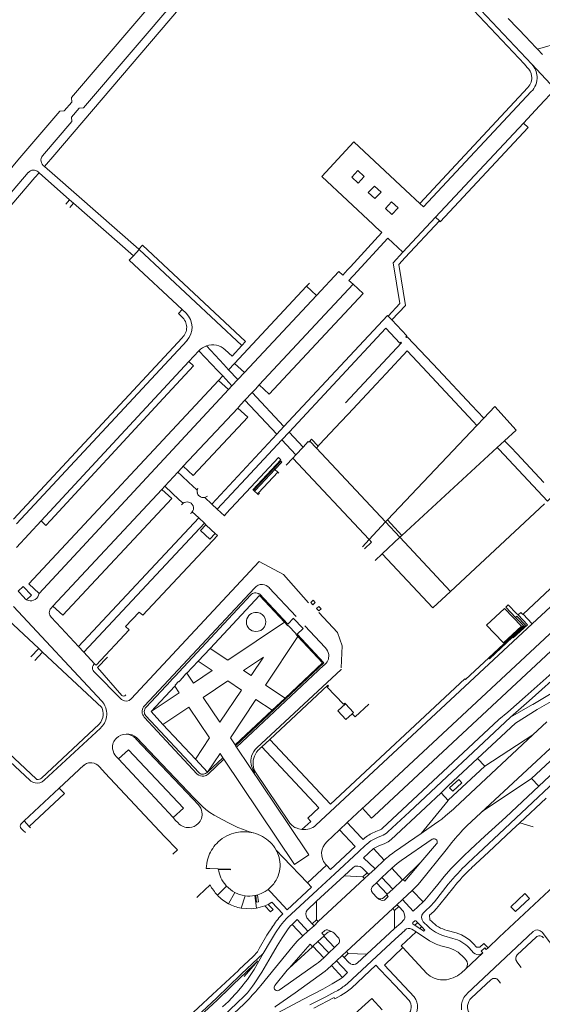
# Model space of a CAD drawing. Extents: x 145000 to 155000, y 457500 to 470000.
# Tile 306 of 548: x 148525 to 148689, y 465311 to 465621. Entities that reach past the tile are written whole.
import ezdxf

# ---------------------------------------------------------------- set-up
doc = ezdxf.new("R2010")
doc.units = 0
doc.header["$LTSCALE"] = 0.2
doc.header["$MEASUREMENT"] = 0
doc.layers.add('kant verharding', color=252, linetype='Continuous', lineweight=0)

msp = doc.modelspace()

# ---------------------------------------------------------------- linework, layer by layer
at = {"layer": 'kant verharding', "lineweight": 0}
for p, q in [((148593.94, 465646.44), (148535.71, 465578.16)), ((148648.94, 465643.11), (148683.37, 465606.51)), ((148650.18, 465644.25), (148685.73, 465606.5)), ((148684.11, 465614.82), (148678.31, 465620.92)), ((148684.92, 465613.96), (148684.11, 465614.82)), ((148687.45, 465611.3), (148684.92, 465613.96)), ((148689.05, 465609.61), (148687.45, 465611.3)), ((148683.37, 465606.51), (148684.29, 465605.52)), ((148685.73, 465606.5), (148693.07, 465598.68)), ((148684.49, 465599.22), (148650.46, 465562.75)), ((148693.07, 465598.68), (148688.16, 465593.44)), ((148688.16, 465593.44), (148683.09, 465588.01)), ((148683.09, 465588.01), (148655.43, 465558.4)), ((148535.71, 465578.16), (148532.48, 465574.37)), ((148532.48, 465574.37), (148535.78, 465571.51)), ((148529.51, 465570.89), (148530.78, 465572.37)), ((148530.52, 465572.63), (148530.78, 465572.37)), ((148530.78, 465572.37), (148540.36, 465563.86)), ((148535.78, 465571.51), (148562.13, 465548.36)), ((148645.98, 465566.94), (148650.46, 465562.75)), ((148539.25, 465562.55), (148540.36, 465563.86)), ((148540.36, 465563.86), (148541.59, 465562.77)), ((148540.47, 465561.44), (148541.59, 465562.77)), ((148541.59, 465562.77), (148560.44, 465546.25)), ((148655.43, 465558.4), (148645.18, 465547.39)), ((148656.67, 465557.23), (148655.43, 465558.4)), ((148636.59, 465555.41), (148635.82, 465556.13)), ((148638.54, 465553.58), (148636.59, 465555.41)), ((148656.67, 465557.23), (148645.9, 465545.73)), ((148628.68, 465542.84), (148638.54, 465553.58)), ((148629.67, 465540.08), (148640.41, 465551.83)), ((148640.41, 465551.83), (148645.18, 465547.39)), ((148562.13, 465548.36), (148563.27, 465549.56)), ((148563.27, 465549.56), (148595.72, 465519.27)), ((148560.44, 465546.25), (148559.32, 465545.05)), ((148560.44, 465546.25), (148562.27, 465548.2)), ((148562.27, 465548.2), (148562.13, 465548.36)), ((148594.56, 465518.05), (148562.27, 465548.2)), ((148559.32, 465545.05), (148559.12, 465544.84)), ((148575.77, 465529.35), (148559.12, 465544.84)), ((148627.76, 465541.83), (148628.68, 465542.84)), ((148627.76, 465541.83), (148626.3, 465540.22)), ((148629.42, 465539.81), (148628.22, 465538.48)), ((148629.67, 465540.08), (148629.42, 465539.81)), ((148614.85, 465536.68), (148592.23, 465512.43)), ((148629.53, 465537.3), (148600, 465505.64)), ((148615.69, 465537.58), (148614.85, 465536.68)), ((148614.85, 465536.68), (148617.97, 465533.82)), ((148615.81, 465537.71), (148615.69, 465537.58)), ((148632.64, 465534.41), (148629.53, 465537.3)), ((148595.35, 465509.57), (148617.97, 465533.82)), ((148603.11, 465502.78), (148632.64, 465534.41)), ((148576.99, 465528.18), (148575.77, 465529.35)), ((148641.69, 465526.1), (148640.56, 465527.29)), ((148641.69, 465526.1), (148646.42, 465521.11)), ((148646.56, 465520.82), (148654.55, 465512.3)), ((148522.72, 465463.38), (148575.74, 465520.43)), ((148523.74, 465462.01), (148577.3, 465519.62)), ((148575.74, 465520.43), (148575.79, 465520.49)), ((148583.4, 465517.9), (148588.88, 465512.04)), ((148591.45, 465514.73), (148594.56, 465518.05)), ((148595.72, 465519.27), (148594.56, 465518.05)), ((148577.9, 465513), (148581.07, 465516.41)), ((148581.07, 465516.41), (148586.98, 465510.12)), ((148589.33, 465516.7), (148591.45, 465514.73)), ((148588.88, 465512.04), (148590.37, 465510.44)), ((148592.23, 465512.43), (148590.37, 465510.44)), ((148595.35, 465509.57), (148592.23, 465512.43)), ((148654.55, 465512.3), (148656.29, 465510.46)), ((148586.98, 465510.12), (148588.53, 465508.47)), ((148588.53, 465508.47), (148587.21, 465507.05)), ((148588.53, 465508.47), (148591.44, 465505.38)), ((148590.37, 465510.44), (148593.27, 465507.33)), ((148593.27, 465507.33), (148595.35, 465509.57)), ((148639.88, 465509.25), (148636.74, 465505.89)), ((148667.28, 465494.11), (148651.3, 465511.23)), ((148656.29, 465510.46), (148666.87, 465499.17)), ((148587.21, 465507.05), (148590.34, 465504.2)), ((148591.44, 465505.38), (148590.34, 465504.2)), ((148591.44, 465505.38), (148593.27, 465507.33)), ((148598.8, 465504.35), (148600, 465505.64)), ((148600, 465505.64), (148603.11, 465502.78)), ((148636.74, 465505.89), (148627.96, 465496.49)), ((148530.78, 465440.1), (148590.34, 465504.2)), ((148595.52, 465500.83), (148597.77, 465503.25)), ((148597.77, 465503.25), (148598.8, 465504.35)), ((148607.79, 465492.54), (148597.77, 465503.25)), ((148593.64, 465498.8), (148594.27, 465499.47)), ((148594.27, 465499.47), (148595.52, 465500.83)), ((148605.54, 465490.12), (148595.52, 465500.83)), ((148666.87, 465499.17), (148668.63, 465497.3)), ((148593.24, 465498.37), (148576.12, 465480.06)), ((148593.24, 465498.37), (148593.64, 465498.8)), ((148627.96, 465496.49), (148625.7, 465494.07)), ((148668.63, 465497.3), (148670.58, 465495.22)), ((148670.58, 465495.22), (148674.06, 465498.89)), ((148674.06, 465498.89), (148680.8, 465491.47)), ((148625.7, 465494.07), (148618.99, 465486.87)), ((148640.29, 465463.21), (148668.4, 465492.91)), ((148668.4, 465492.91), (148667.28, 465494.11)), ((148668.4, 465492.91), (148670.58, 465495.22)), ((148585.11, 465468.18), (148605.54, 465490.12)), ((148605.54, 465490.12), (148607.79, 465492.54)), ((148607.16, 465488.36), (148609.44, 465490.8)), ((148609.44, 465490.8), (148613.78, 465486.12)), ((148680.8, 465491.47), (148677.17, 465488.12)), ((148607.16, 465488.36), (148595.84, 465476.22)), ((148607.16, 465488.36), (148611.51, 465483.7)), ((148613.78, 465486.12), (148615.43, 465487.88)), ((148615.9, 465487.95), (148616.45, 465488.54)), ((148615.9, 465487.95), (148617.99, 465485.81)), ((148616.45, 465488.54), (148618.54, 465486.4)), ((148618.99, 465486.87), (148618.54, 465486.4)), ((148677.17, 465488.12), (148674.85, 465485.99)), ((148677.17, 465488.12), (148679.21, 465485.93)), ((148611.51, 465483.7), (148610.55, 465482.66)), ((148611.51, 465483.7), (148613.78, 465486.12)), ((148617.99, 465485.81), (148618.54, 465486.4)), ((148617.99, 465485.81), (148639.75, 465462.62)), ((148674.85, 465485.99), (148644.85, 465458.3)), ((148675.48, 465485.31), (148674.85, 465485.99)), ((148679.21, 465485.93), (148680.95, 465484.06)), ((148680.95, 465484.06), (148689.44, 465474.95)), ((148604.91, 465479.06), (148607.12, 465481.41)), ((148610.55, 465482.66), (148608.45, 465480.39)), ((148610.55, 465482.66), (148634.54, 465457)), ((148574.41, 465478.22), (148570.28, 465473.78)), ((148575.68, 465479.58), (148574.41, 465478.22)), ((148574.41, 465478.22), (148575.57, 465477.13)), ((148576.12, 465480.06), (148575.68, 465479.58)), ((148604.61, 465479.34), (148598.5, 465472.84)), ((148598.8, 465472.56), (148604.91, 465479.06)), ((148599.77, 465471.68), (148605.86, 465478.21)), ((148604.61, 465479.34), (148604.91, 465479.06)), ((148604.91, 465479.06), (148605.86, 465478.21)), ((148605.86, 465478.21), (148606.16, 465477.93)), ((148575.57, 465477.13), (148577.97, 465474.87)), ((148577.97, 465474.87), (148578.94, 465473.97)), ((148595.84, 465476.22), (148586.83, 465466.55)), ((148569.36, 465472.8), (148535.12, 465436.08)), ((148570.28, 465473.78), (148569.36, 465472.8)), ((148570.28, 465473.78), (148574.86, 465469.54)), ((148597.36, 465473.47), (148589.65, 465465.18)), ((148598.5, 465472.84), (148598.22, 465472.55)), ((148598.22, 465472.55), (148598.53, 465472.27)), ((148598.5, 465472.84), (148598.8, 465472.56)), ((148598.53, 465472.27), (148598.8, 465472.56)), ((148598.53, 465472.27), (148599.5, 465471.39)), ((148599.5, 465471.39), (148599.77, 465471.68)), ((148599.5, 465471.39), (148599.8, 465471.11)), ((148599.77, 465471.68), (148600.08, 465471.41)), ((148582.93, 465470.22), (148583.74, 465470.62)), ((148582.93, 465470.22), (148585.11, 465468.18)), ((148585.11, 465468.18), (148586.83, 465466.55)), ((148589.04, 465464.53), (148586.83, 465466.55)), ((148589.65, 465465.18), (148589.04, 465464.53)), ((148531.4, 465462.86), (148523.71, 465454.5)), ((148543.23, 465423.37), (148580.97, 465463.81)), ((148544.88, 465421.6), (148582.76, 465462.14)), ((148582.76, 465462.14), (148580.97, 465463.81)), ((148583.26, 465461.67), (148582.76, 465462.14)), ((148634.54, 465457), (148639.75, 465462.62)), ((148639.75, 465462.62), (148640.29, 465463.21)), ((148639.75, 465462.62), (148644.26, 465457.76)), ((148640.29, 465463.21), (148644.85, 465458.3)), ((148584.93, 465460.12), (148583.26, 465461.67)), ((148586.2, 465458.93), (148584.93, 465460.12)), ((148634.54, 465457), (148632.44, 465454.74)), ((148644.26, 465457.76), (148638.68, 465452.57)), ((148644.85, 465458.3), (148644.26, 465457.76)), ((148644.26, 465457.76), (148660.18, 465440.73)), ((148638.68, 465452.57), (148636.43, 465450.47)), ((148638.68, 465452.57), (148654.61, 465435.54)), ((148706.24, 465449.58), (148685.82, 465430.49)), ((148633.19, 465373.19), (148710.4, 465445.13)), ((148524.23, 465440.78), (148525.95, 465438.94)), ((148563.96, 465404.73), (148598.5, 465441.77)), ((148603.18, 465441.87), (148611.62, 465432.82)), ((148654.61, 465435.54), (148660.18, 465440.73)), ((148514.33, 465438.05), (148530.69, 465422.72)), ((148530.64, 465439.52), (148530.78, 465440.1)), ((148597.4, 465439.61), (148576.18, 465416.86)), ((148550.48, 465406.22), (148522.8, 465436.01)), ((148534.56, 465435.48), (148535.12, 465436.08)), ((148677.14, 465435.36), (148671.49, 465430.1)), ((148677.53, 465435.73), (148678.32, 465436.46)), ((148680.57, 465432.55), (148677.53, 465435.73)), ((148678.32, 465436.46), (148680.87, 465433.81)), ((148537.7, 465429.3), (148534.61, 465432.62)), ((148613.62, 465429.24), (148610.94, 465432.07)), ((148680.87, 465433.81), (148681.38, 465433.29)), ((148685.82, 465430.49), (148682.94, 465433.55)), ((148543.23, 465423.37), (148537.7, 465429.3)), ((148609.07, 465429.99), (148611.58, 465427.32)), ((148620.74, 465423.03), (148614.34, 465429.88)), ((148617.82, 465367.14), (148685.82, 465430.49)), ((148671.49, 465430.1), (148676.59, 465424.73)), ((148528.21, 465420.09), (148530.69, 465422.72)), ((148530.69, 465422.72), (148531.88, 465421.61)), ((148543.23, 465423.37), (148544.88, 465421.6)), ((148580.79, 465418.75), (148584.54, 465422.78)), ((148676.59, 465424.73), (148676.81, 465424.5)), ((148529.42, 465418.95), (148531.88, 465421.61)), ((148531.88, 465421.61), (148550.48, 465404.17)), ((148544.88, 465421.6), (148548.25, 465417.97)), ((148577.27, 465414.98), (148580.79, 465418.75)), ((148696.26, 465418.81), (148683.64, 465407.54)), ((148574.95, 465415.54), (148574.74, 465415.31)), ((148575.97, 465416.63), (148574.95, 465415.54)), ((148576.18, 465416.86), (148575.97, 465416.63)), ((148592.91, 465391.7), (148620.37, 465417.5)), ((148697.57, 465417.67), (148684.84, 465406.34)), ((148548.25, 465415.26), (148556.55, 465406.86)), ((148564.42, 465404.25), (148572.24, 465412.63)), ((148572.24, 465412.63), (148572.45, 465412.85)), ((148572.45, 465412.85), (148573.49, 465413.98)), ((148573.49, 465413.98), (148573.7, 465414.2)), ((148574.74, 465415.31), (148573.7, 465414.2)), ((148577.1, 465414.97), (148576.09, 465413.88)), ((148573.45, 465410.89), (148565.99, 465402.91)), ((148574.64, 465412.35), (148573.58, 465411.21)), ((148626.46, 465405.2), (148621.4, 465410.62)), ((148604.04, 465403.31), (148608.13, 465407.15)), ((148669.67, 465371.11), (148707.46, 465406.25)), ((148684.84, 465406.34), (148679.04, 465401.18)), ((148592.43, 465392.41), (148604.04, 465403.31)), ((148580.53, 465383.24), (148563.85, 465401.2)), ((148580.99, 465383.72), (148564.39, 465401.57)), ((148565.99, 465402.91), (148569.74, 465398.87)), ((148629.25, 465402.24), (148627.26, 465400.39)), ((148529.88, 465381.79), (148511.12, 465399.3)), ((148549.72, 465398.97), (148531.58, 465382.02)), ((148532.43, 465381.29), (148550.07, 465397.71)), ((148569.74, 465398.87), (148579.92, 465387.91)), ((148690.4, 465399.66), (148686.06, 465395.6)), ((148579.2, 465375.36), (148561.26, 465394.32)), ((148603.34, 465394.17), (148600.84, 465391.86)), ((148661.49, 465372.65), (148686.06, 465395.6)), ((148686.06, 465395.6), (148670.94, 465385.75)), ((148592.6, 465392.16), (148592.43, 465392.41)), ((148592.91, 465391.7), (148592.6, 465392.16)), ((148609.21, 465367.4), (148592.91, 465391.7)), ((148600.84, 465391.86), (148600.19, 465391.25)), ((148685.62, 465381.85), (148697.25, 465392.7)), ((148518.47, 465390.08), (148527.88, 465381.3)), ((148555.1, 465388.71), (148555.75, 465388.05)), ((148572.96, 465369.59), (148555.75, 465388.05)), ((148579.92, 465387.91), (148583.73, 465383.81)), ((148583.73, 465383.81), (148588.61, 465388.38)), ((148588.9, 465387.94), (148583.93, 465383.25)), ((148588.61, 465388.38), (148588.9, 465387.94)), ((148659.46, 465379.53), (148668.67, 465388.17)), ((148668.67, 465388.17), (148670.94, 465385.75)), ((148537.13, 465378.83), (148544.82, 465386.01)), ((148551.62, 465383.58), (148549.79, 465385.54)), ((148670.94, 465385.75), (148659.45, 465375.01)), ((148530.08, 465381.56), (148529.88, 465381.79)), ((148598.8, 465383.88), (148609.4, 465368.12)), ((148685.62, 465381.85), (148677.94, 465376.73)), ((148685.62, 465381.85), (148687.91, 465379.41)), ((148537.13, 465378.83), (148526.09, 465368.53)), ((148659.46, 465379.53), (148657.17, 465377.37)), ((148580.82, 465373.64), (148579.2, 465375.36)), ((148657.17, 465377.37), (148659.4, 465374.93)), ((148681.97, 465367.97), (148690.19, 465375.63)), ((148627.7, 465368.05), (148632.34, 465372.4)), ((148632.34, 465372.4), (148632.44, 465372.49)), ((148632.44, 465372.49), (148633.19, 465373.19)), ((148650.97, 465364.61), (148659.4, 465374.93)), ((148661.08, 465372.26), (148658.6, 465370.11)), ((148659.45, 465375.01), (148659.4, 465374.93)), ((148661.08, 465372.26), (148661.49, 465372.65)), ((148665.23, 465366.95), (148669.67, 465371.11)), ((148527.67, 465366.75), (148526.09, 465368.53)), ((148528.07, 465366.3), (148527.67, 465366.75)), ((148625.26, 465365.77), (148627.7, 465368.05)), ((148632.09, 465363.32), (148627.7, 465368.05)), ((148675.42, 465331.93), (148711.85, 465365.98)), ((148679.43, 465365.61), (148681.97, 465367.97)), ((148681.97, 465367.97), (148686.11, 465366.69)), ((148525.81, 465365.53), (148526.51, 465364.84)), ((148598.24, 465364.74), (148598.08, 465364.78)), ((148625.26, 465365.77), (148621.29, 465361.99)), ((148632.64, 465362.72), (148632.09, 465363.32)), ((148633.21, 465363.23), (148632.64, 465362.72)), ((148637.76, 465365.62), (148636.67, 465365.19)), ((148637.2, 465363.31), (148638.4, 465363.83)), ((148652.69, 465365.79), (148650.97, 465364.61)), ((148631.18, 465358.81), (148633.46, 465360.92)), ((148635.93, 465359.82), (148632.79, 465356.91)), ((148635.93, 465359.82), (148639.27, 465356.15)), ((148655.79, 465361.28), (148650.85, 465355.57)), ((148655.7, 465362.61), (148655.83, 465362.45)), ((148658.73, 465359.46), (148660.54, 465361.71)), ((148583.84, 465356.61), (148584.14, 465357.51)), ((148607.54, 465357.06), (148605.36, 465359.35)), ((148606.29, 465356.99), (148606.51, 465355.7)), ((148615.18, 465349.03), (148607.54, 465357.06)), ((148632.79, 465356.91), (148636.44, 465353.5)), ((148584.48, 465353.53), (148583.34, 465353.56)), ((148587.12, 465353.47), (148584.48, 465353.53)), ((148615.18, 465349.03), (148621.14, 465354.57)), ((148620.87, 465354.87), (148621.14, 465354.57)), ((148626.73, 465351.3), (148629.51, 465353.92)), ((148632.41, 465353.8), (148633.92, 465352.24)), ((148636.44, 465353.5), (148639.27, 465356.15)), ((148638.59, 465350.7), (148641.67, 465353.62)), ((148639.73, 465356.58), (148639.27, 465356.15)), ((148645.08, 465349.99), (148641.67, 465353.62)), ((148650.85, 465355.57), (148645.28, 465350.13)), ((148587.12, 465353.47), (148591.02, 465353.38)), ((148587.12, 465353.47), (148587.15, 465353.27)), ((148587.15, 465353.27), (148587.97, 465353.25)), ((148587.97, 465353.25), (148591.01, 465353.18)), ((148591.02, 465353.38), (148591.01, 465353.18)), ((148626.73, 465351.3), (148618.05, 465343.23)), ((148632.6, 465350.95), (148626.73, 465351.3)), ((148632.6, 465350.95), (148633.92, 465352.24)), ((148633.15, 465350.37), (148632.6, 465350.95)), ((148633.15, 465350.37), (148634.45, 465351.64)), ((148634.45, 465351.64), (148633.92, 465352.24)), ((148634.45, 465351.64), (148636.44, 465353.5)), ((148636.86, 465349.06), (148638.59, 465350.7)), ((148638.59, 465350.7), (148642.04, 465347.07)), ((148584.56, 465348.38), (148581.03, 465345.08)), ((148586.85, 465345.2), (148589.74, 465348.01)), ((148589.51, 465348.26), (148589.74, 465348.01)), ((148618.59, 465336.86), (148633.15, 465350.37)), ((148635.74, 465348.02), (148636.86, 465349.06)), ((148636.86, 465349.06), (148640.26, 465345.45)), ((148645.08, 465349.99), (148642.04, 465347.07)), ((148645.28, 465350.13), (148645.08, 465349.99)), ((148581.03, 465345.08), (148580.39, 465344.48)), ((148590.35, 465342.46), (148592.33, 465346.02)), ((148594.33, 465341.07), (148595.58, 465344.96)), ((148599.11, 465341.09), (148598.59, 465345.06)), ((148603, 465347.15), (148602.77, 465346.99)), ((148602.77, 465346.99), (148603.62, 465346.08)), ((148637.06, 465344.35), (148635.65, 465345.89)), ((148637.35, 465344.18), (148637.06, 465344.35)), ((148640.08, 465345.26), (148639.14, 465344.39)), ((148640.26, 465345.45), (148640.08, 465345.26)), ((148642.04, 465347.07), (148640.26, 465345.45)), ((148645.03, 465343.76), (148648.13, 465346.66)), ((148648.13, 465346.66), (148651.52, 465343.04)), ((148599.58, 465341.2), (148599.16, 465341.1)), ((148602.77, 465342.28), (148601.82, 465341.86)), ((148615.13, 465340.43), (148618.05, 465343.23)), ((148618.05, 465343.23), (148618.05, 465337.45)), ((148641.99, 465340.96), (148643.29, 465342.17)), ((148642.52, 465340.36), (148643.85, 465341.58)), ((148645.03, 465343.76), (148643.29, 465342.17)), ((148643.29, 465342.17), (148643.85, 465341.58)), ((148648.45, 465340.1), (148645.03, 465343.76)), ((148651.52, 465343.04), (148648.45, 465340.1)), ((148594.33, 465341.07), (148597.45, 465340.84)), ((148597.45, 465340.84), (148599.11, 465341.09)), ((148599.11, 465341.09), (148599.16, 465341.1)), ((148616.67, 465336.17), (148614.99, 465338.05)), ((148627.46, 465327.4), (148641.99, 465340.96)), ((148641.99, 465340.96), (148642.52, 465340.36)), ((148642.52, 465340.36), (148642.51, 465334.65)), ((148611.92, 465337.49), (148610.35, 465335.98)), ((148610.35, 465335.98), (148613.75, 465332.36)), ((148615.32, 465333.82), (148611.92, 465337.49)), ((148615.32, 465333.82), (148617.23, 465335.57)), ((148616.67, 465336.17), (148618.05, 465337.45)), ((148617.23, 465335.57), (148616.67, 465336.17)), ((148617.23, 465335.57), (148618.59, 465336.86)), ((148618.05, 465337.45), (148618.59, 465336.86)), ((148648.73, 465335.82), (148648.4, 465336.03)), ((148648.41, 465336.68), (148648.79, 465337.02)), ((148648.73, 465335.82), (148650.78, 465334.48)), ((148649.44, 465336.93), (148649.69, 465336.7)), ((148651.29, 465335.03), (148649.69, 465336.7)), ((148651.96, 465334.3), (148651.29, 465335.03)), ((148653.1, 465335.27), (148651.59, 465336.81)), ((148613.75, 465332.36), (148615.32, 465333.82)), ((148618.43, 465330.56), (148620.33, 465332.3)), ((148620.33, 465332.3), (148620.46, 465332.47)), ((148623.7, 465328.71), (148620.33, 465332.3)), ((148620.46, 465332.47), (148621.36, 465333.32)), ((148621.49, 465334.3), (148622.73, 465333.71)), ((148642.51, 465334.65), (148633.87, 465326.56)), ((148647.95, 465334.5), (148649.3, 465333.62)), ((148649.3, 465333.62), (148653.54, 465330.84)), ((148650.78, 465334.48), (148651.61, 465333.92)), ((148660.93, 465331.57), (148658.05, 465332.36)), ((148675.42, 465331.93), (148671.95, 465328.57)), ((148681.13, 465326.36), (148687.05, 465331.93)), ((148697.28, 465322.49), (148689.01, 465333.49)), ((148616.71, 465328.96), (148609.41, 465322.16)), ((148616.71, 465328.96), (148616.87, 465329.11)), ((148616.87, 465329.11), (148618.43, 465330.56)), ((148620.28, 465325.51), (148616.87, 465329.11)), ((148621.87, 465327.01), (148618.43, 465330.56)), ((148623.7, 465328.71), (148624.77, 465329.72)), ((148671.95, 465328.57), (148670.65, 465329.94)), ((148601.24, 465326.79), (148594.45, 465320.38)), ((148621.87, 465327.01), (148620.28, 465325.51)), ((148623.7, 465328.71), (148621.87, 465327.01)), ((148624.3, 465324.47), (148626.12, 465326.17)), ((148626.12, 465326.17), (148627.46, 465327.4)), ((148626.67, 465325.6), (148626.12, 465326.17)), ((148628.01, 465326.83), (148626.67, 465325.6)), ((148627.46, 465327.4), (148628.01, 465326.83)), ((148628.01, 465326.83), (148633.87, 465326.56)), ((148633.87, 465326.56), (148630.8, 465323.75)), ((148645.17, 465328.69), (148639.36, 465323.2)), ((148645.17, 465328.69), (148652.71, 465320.57)), ((148670.22, 465326.91), (148664.96, 465322.02)), ((148667.37, 465327.06), (148666.04, 465328.56)), ((148670.22, 465326.91), (148669.71, 465326.59)), ((148624.3, 465324.47), (148622.71, 465323.01)), ((148626.15, 465319.31), (148622.71, 465323.01)), ((148627.71, 465320.81), (148624.3, 465324.47)), ((148639.36, 465323.2), (148648.73, 465313.17)), ((148682.39, 465322.42), (148680.97, 465324.25)), ((148593.46, 465321.52), (148589.37, 465317.67)), ((148594.23, 465320.17), (148590.36, 465316.4)), ((148593.46, 465321.52), (148593.75, 465321.8)), ((148594.45, 465320.38), (148594.23, 465320.17)), ((148594.89, 465319.97), (148594.92, 465320)), ((148626.15, 465319.31), (148627.71, 465320.81)), ((148637.95, 465321.8), (148642.73, 465316.71)), ((148663.51, 465320.65), (148664.96, 465322.02)), ((148665.14, 465322.28), (148664.96, 465322.02)), ((148589.37, 465317.67), (148585.35, 465313.88)), ((148590.36, 465316.4), (148586.6, 465312.73)), ((148642.73, 465316.71), (148647.12, 465312.02)), ((148657.68, 465318.49), (148658.14, 465318.5)), ((148666.73, 465312.84), (148672.85, 465318.59)), ((148675.18, 465318.39), (148675.91, 465317.45)), ((148604.86, 465315.62), (148605, 465315.43)), ((148594.05, 465312.2), (148567.06, 465286.23)), ((148588.98, 465305.1), (148595.13, 465310.91)), ((148594.28, 465312.41), (148594.05, 465312.2)), ((148595.13, 465310.91), (148595.78, 465311.53))]:
    msp.add_line(p, q, dxfattribs=at)
at = {"layer": 'kant verharding', "lineweight": 0, "flags": 128}
for points in [[(148595.72, 465660.27), (148574.46, 465635.31), (148574.55, 465633.94), (148572.26, 465631.21), (148570.9, 465631.11), (148540.94, 465596.01), (148541.07, 465594.61), (148538.71, 465591.87), (148537.32, 465591.76), (148524.1, 465576.32), (148519.14, 465570.39)], [(148600.54, 465658.25), (148578.24, 465632.1), (148576.84, 465631.97), (148574.54, 465629.23), (148574.68, 465627.88), (148544.74, 465592.78), (148543.35, 465592.67), (148540.99, 465589.9), (148541.1, 465588.52), (148531.91, 465577.76)], [(148687.45, 465611.3), (148694.75, 465613.36), (148697.96, 465614.22)], [(148650.46, 465562.75), (148651.7, 465561.62), (148685.54, 465597.89)], [(148656.67, 465557.23), (148656.92, 465556.98), (148684.58, 465586.62), (148683.09, 465588.01)], [(148635.82, 465556.13), (148619.65, 465571.24), (148629.77, 465582.1), (148645.98, 465566.94)], [(148470.21, 465505.49), (148507.67, 465549.43), (148509.53, 465551.57), (148509.41, 465552.96), (148511.79, 465555.73), (148513.15, 465555.82), (148527.39, 465572.45)], [(148478.01, 465510.82), (148478.11, 465510.74), (148529.51, 465570.89)], [(148629.09, 465571.05), (148630.99, 465573.1), (148633.05, 465571.2), (148631.13, 465569.14), (148629.09, 465571.05)], [(148634.31, 465566.15), (148636.24, 465568.21), (148638.3, 465566.32), (148636.38, 465564.26), (148634.31, 465566.15)], [(148639.71, 465561.15), (148641.61, 465563.2), (148643.65, 465561.3), (148641.73, 465559.26), (148639.71, 465561.15)], [(148645.18, 465547.39), (148642.13, 465544.1), (148644.23, 465531.23), (148640.56, 465527.29)], [(148645.9, 465545.73), (148643.87, 465543.55), (148645.96, 465530.68), (148641.69, 465526.1)], [(148626.3, 465540.22), (148625.02, 465541.38), (148617.97, 465533.82)], [(148628.22, 465538.48), (148628.22, 465538.48), (148629.53, 465537.3)], [(148575.67, 465527.12), (148574.61, 465528.13), (148575.77, 465529.35)], [(148640.56, 465527.29), (148640.36, 465527.51), (148607.79, 465492.54)], [(148644.22, 465518.77), (148639.86, 465523.47), (148609.44, 465490.8)], [(148646.42, 465521.11), (148646.06, 465520.73), (148646.28, 465520.52), (148646.56, 465520.82)], [(148644.22, 465518.77), (148644.51, 465519.07), (148644.73, 465518.86), (148627.14, 465500)], [(148651.3, 465511.23), (148646.51, 465516.36), (148639.88, 465509.25)], [(148531.4, 465462.86), (148565.8, 465500), (148577.9, 465513)], [(148534.45, 465463.14), (148568.59, 465500), (148579.38, 465511.61), (148577.9, 465513)], [(148530.78, 465440.1), (148527.57, 465443.1), (148587.21, 465507.05)], [(148576.12, 465480.06), (148579.27, 465477.17), (148596.38, 465495.5), (148593.24, 465498.37)], [(148615.43, 465487.88), (148615.64, 465487.67), (148615.9, 465487.95)], [(148694.63, 465468.75), (148692.59, 465470.94), (148690.59, 465469.08), (148675.48, 465485.31)], [(148606.84, 465482.1), (148606.09, 465482.85), (148597.36, 465473.47)], [(148598.22, 465472.55), (148598.05, 465472.69), (148606.84, 465482.1)], [(148607.12, 465481.41), (148606.84, 465481.71), (148604.61, 465479.34)], [(148535.12, 465436.08), (148538.24, 465433.19), (148572.5, 465469.93), (148569.36, 465472.8)], [(148578.94, 465473.97), (148580.49, 465472.51), (148580.48, 465472.08), (148580.55, 465471.66)], [(148580.49, 465472.51), (148580.58, 465472.86), (148580.75, 465473.19)], [(148574.86, 465469.54), (148576.06, 465468.42), (148576.44, 465468.67), (148576.89, 465468.82)], [(148575.62, 465467.91), (148575.81, 465468.18), (148576.06, 465468.42)], [(148660.18, 465440.73), (148689.68, 465468.23)], [(148578.42, 465465.23), (148578.7, 465465.44), (148578.94, 465465.71)], [(148580.97, 465463.81), (148578.94, 465465.71), (148579.16, 465466.09), (148579.3, 465466.5)], [(148531.4, 465462.86), (148532.9, 465461.47), (148534.45, 465463.14)], [(148548.25, 465417.97), (148548.7, 465417.49), (148559.12, 465428.62), (148558, 465429.66), (148562.26, 465434.23), (148563.4, 465433.21), (148586.86, 465458.32), (148586.2, 465458.93)], [(148586.2, 465458.93), (148584.5, 465457.1), (148581.56, 465459.84), (148583.26, 465461.67)], [(148634.54, 465457), (148635.3, 465456.2), (148633.06, 465454.08)], [(148682.94, 465433.55), (148703.37, 465452.63), (148706.24, 465449.58)], [(148559.73, 465406.91), (148600.02, 465450.1), (148607.6, 465446.04), (148615.49, 465437.12)], [(148636.11, 465370.1), (148713.29, 465442.03), (148710.4, 465445.13)], [(148524.23, 465440.78), (148525.83, 465442.26), (148528.36, 465439.53), (148526.88, 465438.11)], [(148525.95, 465438.94), (148526.44, 465438.41), (148526.88, 465438.11)], [(148584.54, 465422.78), (148600.1, 465439.47), (148607.94, 465431.06)], [(148610.94, 465432.07), (148610.74, 465432.29), (148609, 465430.36), (148600.1, 465439.91), (148600.02, 465439.82)], [(148616.22, 465437.27), (148616.9, 465436.53), (148617.64, 465437.22), (148616.95, 465437.95), (148616.22, 465437.27)], [(148618.05, 465435.31), (148618.73, 465434.58), (148619.46, 465435.27), (148618.78, 465436), (148618.05, 465435.31)], [(148676.81, 465424.5), (148682.45, 465429.79), (148677.14, 465435.36)], [(148681.38, 465433.29), (148682.27, 465434.12), (148682.61, 465433.75)], [(148584.54, 465422.78), (148590.12, 465419.1), (148607.94, 465431.06)], [(148607.94, 465431.06), (148609, 465429.92), (148609.07, 465429.99)], [(148618.79, 465434.03), (148624.66, 465427.75), (148626.07, 465423.55), (148625.72, 465416.7)], [(148672.16, 465419.79), (148683.06, 465429.96), (148680.57, 465432.55)], [(148681.38, 465433.29), (148684.31, 465430.24), (148679.86, 465426.1), (148679.67, 465426.33)], [(148679.67, 465426.33), (148683.69, 465430.08), (148680.98, 465432.92), (148680.57, 465432.55)], [(148682.61, 465433.75), (148682.86, 465433.48), (148682.94, 465433.55)], [(148592.6, 465392.16), (148620.33, 465418.21), (148611.91, 465427.22), (148613.83, 465429.02), (148613.62, 465429.24)], [(148612.13, 465426.55), (148601.99, 465411.23), (148608.13, 465407.15)], [(148608.13, 465407.15), (148619.9, 465418.22), (148612.13, 465426.55)], [(148611.58, 465427.32), (148611.49, 465427.24), (148612.13, 465426.55)], [(148672.16, 465419.79), (148672.39, 465419.55), (148679.67, 465426.33)], [(148558.1, 465408.15), (148557.8, 465407.88), (148557.4, 465407.77), (148557.05, 465407.82), (148556.76, 465408.01), (148549.19, 465416.73), (148552.26, 465420.05)], [(148577.27, 465414.98), (148579.35, 465411.89), (148585.21, 465415.8), (148580.79, 465418.75)], [(148595.07, 465415.85), (148597.45, 465414.25), (148601.3, 465420.07), (148595.07, 465415.85)], [(148664.7, 465413.23), (148664.9, 465413.02), (148672.16, 465419.79)], [(148625.72, 465416.28), (148625.72, 465416.18), (148599.26, 465391.55)], [(148576.09, 465413.88), (148576.15, 465413.79), (148574.71, 465412.25), (148574.64, 465412.35)], [(148577.27, 465414.98), (148577.17, 465414.87), (148577.1, 465414.97)], [(148590.13, 465412.53), (148594.42, 465409.69), (148587.67, 465399.54), (148582.41, 465407.36), (148590.13, 465412.53)], [(148603.34, 465394.17), (148622.37, 465373.79), (148664.7, 465413.23)], [(148700.27, 465414.52), (148693.35, 465409.51), (148685.99, 465405.1)], [(148687.38, 465403.57), (148693.3, 465406.96), (148698, 465410.14), (148701.74, 465412.89)], [(148565.99, 465402.91), (148574.83, 465408.82), (148573.45, 465410.89)], [(148573.58, 465411.21), (148573.65, 465411.1), (148573.45, 465410.89)], [(148621.4, 465410.62), (148621.81, 465411), (148621.61, 465411.22), (148603.34, 465394.17)], [(148592.43, 465392.41), (148590.95, 465394.63), (148598.95, 465406.67), (148604.04, 465403.31)], [(148683.64, 465407.54), (148678.19, 465402.68), (148675.32, 465400.41), (148638.65, 465366.1)], [(148569.74, 465398.87), (148577.86, 465404.32), (148584.39, 465394.63), (148579.92, 465387.91)], [(148627.26, 465400.39), (148624.69, 465403.14), (148627.1, 465405.38)], [(148627.1, 465405.38), (148626.89, 465405.6), (148626.46, 465405.2)], [(148627.1, 465405.38), (148629.67, 465402.64), (148629.25, 465402.24)], [(148629.25, 465402.24), (148630.15, 465401.28), (148634.48, 465405.29)], [(148668.67, 465388.17), (148680.53, 465399.28), (148687.38, 465403.57)], [(148685.99, 465405.1), (148685.97, 465405.09), (148679.04, 465401.18)], [(148640.45, 465365.09), (148647.25, 465371.42), (148679.04, 465401.18)], [(148560.07, 465395.55), (148560.77, 465395.22), (148561.41, 465394.79), (148579.51, 465375.66), (148579.56, 465375.71)], [(148555.75, 465388.05), (148558.92, 465390.93), (148576.17, 465372.48), (148572.96, 465369.59)], [(148600.84, 465391.86), (148618.78, 465372.68), (148615.28, 465369.36), (148616.2, 465368.37), (148613.44, 465365.83)], [(148588.61, 465388.38), (148587.7, 465389.74), (148583.73, 465383.81)], [(148588.9, 465387.94), (148611.09, 465354.79), (148615.63, 465357.82), (148609.21, 465367.4)], [(148665.55, 465355.22), (148675.48, 465364.48), (148701.73, 465389.21)], [(148699.6, 465390.54), (148699.7, 465390.43), (148687.91, 465379.41)], [(148598.09, 465386.23), (148598.25, 465385.29), (148598.55, 465384.39), (148598.8, 465383.88)], [(148572.83, 465358.04), (148574.31, 465359.45), (148570.27, 465363.67), (148551.62, 465383.58)], [(148583.73, 465383.81), (148583.51, 465383.6), (148583.43, 465383.69)], [(148598.3, 465384.28), (148598.65, 465383.79), (148598.8, 465383.88)], [(148662.72, 465381.59), (148663.72, 465380.53), (148660.88, 465377.86), (148659.84, 465378.97), (148662.72, 465381.59)], [(148527.67, 465366.75), (148538.75, 465377.11), (148537.13, 465378.83)], [(148687.91, 465379.41), (148677.55, 465369.73), (148670.92, 465363.71), (148666.47, 465359.58), (148664.18, 465357.48), (148660.21, 465353.43), (148658.18, 465351.05), (148656.12, 465348.53), (148654.73, 465346.75), (148652.07, 465343.59), (148651.52, 465343.04)], [(148579.56, 465375.71), (148579.58, 465375.72), (148582.16, 465373.03), (148583.21, 465372.12), (148584.51, 465371.22), (148585.84, 465370.37), (148587.21, 465369.57), (148590.09, 465368), (148591.62, 465367.25), (148593.33, 465366.48), (148595.08, 465365.78), (148596.67, 465365.22), (148598.08, 465364.78)], [(148657.17, 465377.37), (148652.31, 465372.77), (148641.47, 465362.64), (148640.51, 465361.94), (148639.24, 465361.36), (148637.64, 465360.67), (148635.93, 465359.82)], [(148677.94, 465376.73), (148670.5, 465371.79), (148669.67, 465371.11)], [(148636.11, 465370.1), (148635.34, 465369.41), (148632.44, 465372.49)], [(148572.96, 465369.59), (148573.67, 465368.66), (148574.52, 465367.88)], [(148658.6, 465370.11), (148657.46, 465369.12), (148656.5, 465368.4), (148652.69, 465365.79)], [(148526.09, 465368.53), (148525.15, 465367.62), (148524.93, 465367.29), (148524.85, 465366.89), (148524.94, 465366.5), (148525.16, 465366.18), (148525.81, 465365.53)], [(148611.57, 465366.33), (148612.48, 465366), (148613.44, 465365.83)], [(148621.14, 465354.57), (148622.38, 465353.24), (148630.2, 465360.49), (148625.26, 465365.77)], [(148650.97, 465364.61), (148646.89, 465361.82), (148643.46, 465359.44)], [(148666.73, 465353.72), (148672.06, 465358.7), (148679.43, 465365.61)], [(148641.67, 465353.62), (148643.38, 465355.1), (148644.67, 465356.03), (148654.38, 465362.78)], [(148601.24, 465326.79), (148603.54, 465330.74), (148605.17, 465333.27), (148606.74, 465335.59), (148607.72, 465336.85), (148608.7, 465337.91), (148618.3, 465346.83), (148623.74, 465351.92), (148631.18, 465358.81)], [(148648.13, 465346.66), (148649.16, 465347.69), (148649.83, 465348.42), (148650.47, 465349.18), (148658.73, 465359.46)], [(148650.85, 465355.57), (148645.76, 465349.62), (148645.28, 465350.13)], [(148603.62, 465346.08), (148608.75, 465340.59), (148616.42, 465347.7), (148615.18, 465349.03)], [(148651.54, 465339.5), (148652.39, 465340.39), (148653.71, 465341.63), (148655.07, 465343.11), (148659.46, 465348.61)], [(148654.12, 465336.97), (148653.67, 465337.42), (148653.56, 465338.84), (148654.88, 465340.08), (148655.77, 465341.02), (148656.83, 465342.26), (148661.15, 465347.7)], [(148592.33, 465346.02), (148593.46, 465345.5), (148594.66, 465345.13), (148595.58, 465344.96)], [(148598.59, 465345.06), (148599.62, 465345.32), (148600.61, 465345.7), (148601.86, 465346.34), (148602.77, 465346.99)], [(148599.78, 465343.04), (148599.49, 465345.17), (148598.89, 465345.09), (148599.18, 465342.96), (148599.78, 465343.04)], [(148640.08, 465345.26), (148640.59, 465344.71), (148639.35, 465343.6), (148638.81, 465343.48), (148638.38, 465343.58), (148637.65, 465343.89), (148637.06, 465344.35)], [(148679.1, 465341.54), (148680.54, 465340), (148684.94, 465344.1), (148683.49, 465345.65), (148679.1, 465341.54)], [(148601.82, 465341.86), (148601.08, 465341.57), (148599.58, 465341.2)], [(148601.82, 465341.86), (148603.56, 465339.91), (148604.34, 465340.61), (148602.77, 465342.28)], [(148606.98, 465338.9), (148607.43, 465339.34), (148604.02, 465342.94), (148602.77, 465342.28)], [(148645.79, 465338.47), (148645.6, 465339.42), (148645.33, 465340), (148643.85, 465341.58)], [(148593.75, 465321.8), (148598.09, 465325.92), (148599.47, 465327.34), (148599.94, 465328.36), (148602.43, 465332.61), (148604.13, 465335.16)], [(148610.35, 465335.98), (148609.77, 465335.46), (148608.92, 465334.26), (148607.23, 465331.75), (148605.66, 465329.25), (148603.76, 465325.96), (148600.79, 465320.91), (148598.39, 465317.33)], [(148642.51, 465334.65), (148644.49, 465336.4), (148645.55, 465337.5)], [(148648.73, 465335.82), (148648.95, 465335.76), (148649.07, 465335.83), (148649.64, 465336.34), (148649.73, 465336.51), (148649.69, 465336.7)], [(148651.29, 465335.03), (148651.08, 465335.1), (148650.92, 465335.06), (148650.75, 465334.86), (148650.68, 465334.68), (148650.78, 465334.48)], [(148600.52, 465316.78), (148610.64, 465329.2), (148611.97, 465330.67), (148613.75, 465332.36)], [(148620.46, 465332.47), (148619.74, 465333.22), (148620.66, 465334.06)], [(148624.87, 465331.84), (148623.48, 465333.27), (148623.11, 465333.53), (148622.73, 465333.71)], [(148627.14, 465316.89), (148627.81, 465317.43), (148636.83, 465325.87), (148642.72, 465331.34), (148645.84, 465334.2)], [(148649.3, 465333.62), (148644.63, 465329.28), (148645.17, 465328.69)], [(148663.6, 465332.65), (148661.89, 465333.31), (148659.06, 465334.06)], [(148686.17, 465333.79), (148665.36, 465314.24), (148665.24, 465314.08)], [(148609.41, 465322.16), (148616.01, 465329.71), (148616.71, 465328.96)], [(148657.06, 465329.27), (148659.57, 465328.64), (148661.03, 465328.03), (148662.55, 465327.28), (148664.41, 465325.51), (148665.06, 465324.76)], [(148670.65, 465329.94), (148670.63, 465329.96), (148669.36, 465328.83), (148668.34, 465328.86), (148667.42, 465329.9)], [(148596.28, 465318.64), (148597.12, 465319.86), (148598.37, 465321.84), (148601.24, 465326.79)], [(148671.4, 465328.04), (148670.9, 465328.59), (148669.82, 465327.59), (148670.3, 465327.04), (148670.22, 465326.91)], [(148671.95, 465328.57), (148671.41, 465328.04), (148671.4, 465328.04)], [(148594.92, 465320), (148599.56, 465324.47), (148595.3, 465319.58)], [(148622.71, 465323.01), (148621.45, 465321.87), (148620.69, 465321.24), (148611.26, 465314.47), (148605.17, 465310.16), (148604.92, 465309.97)], [(148606.31, 465315.27), (148618.01, 465323.56), (148618.64, 465324.02), (148620.28, 465325.51)], [(148623.75, 465312.55), (148625.62, 465313.58), (148627.31, 465314.65), (148628.98, 465315.95), (148636.69, 465323.15), (148637.95, 465321.8)], [(148628.67, 465323.6), (148628.07, 465324.14), (148626.67, 465325.6)], [(148479.53, 465228.35), (148487.99, 465233.26), (148516.61, 465251.87), (148526.41, 465258.92), (148535.48, 465265.78), (148544.64, 465273.4), (148551.97, 465279.88), (148571.52, 465297.94), (148586.93, 465312.29), (148594.89, 465319.97)], [(148609.41, 465322.16), (148608.83, 465321.55), (148604.94, 465316.77)], [(148592.48, 465314.03), (148593.03, 465314.61), (148594.58, 465316.41), (148595.74, 465317.86), (148596.28, 465318.64)], [(148598.39, 465317.33), (148597.89, 465316.57), (148596.28, 465314.5), (148594.28, 465312.41)], [(148606.09, 465308.28), (148613.71, 465312.4), (148619.98, 465315.59), (148622.96, 465317.24), (148625.55, 465318.83), (148626.15, 465319.31)], [(148511.16, 465250.98), (148515.23, 465253.68), (148519.26, 465256.45), (148523.66, 465259.59), (148528.02, 465262.8), (148532.22, 465265.98), (148536.35, 465269.25), (148540.49, 465272.69), (148544.56, 465276.23), (148553.77, 465284.53), (148585.35, 465313.88)], [(148588.5, 465310.03), (148590.33, 465311.76), (148592.48, 465314.03)], [(148615.94, 465310.64), (148620.96, 465313.22), (148623.83, 465314.74)], [(148472.61, 465225.35), (148485.19, 465232.15), (148502.89, 465243.61), (148513.77, 465250.74), (148518.1, 465253.66), (148522.39, 465256.66), (148526.55, 465259.66), (148530.67, 465262.72), (148534.74, 465265.85), (148538.75, 465269.07), (148542.96, 465272.6), (148547.09, 465276.24), (148555.98, 465284.3), (148586.6, 465312.73)], [(148617.2, 465309.67), (148623.52, 465312.98), (148623.75, 465312.55)], [(148628.97, 465306.88), (148635.39, 465312.71), (148638.61, 465309.15)]]:
    msp.add_lwpolyline(points, dxfattribs=at)
at = {"layer": 'kant verharding', "lineweight": 0, "extrusion": (0, 0, -1)}
for centre, radius, start, end in [((-148681.16, 465602.27), 4.52, 133.9549, 172.0991), ((-148681.16, 465602.26), 4.52, 172.0766, 222.3985), ((-148528.3, 465571.71), 1.18, 38.856, 42.5119), ((-148529.03, 465571.1), 2.13, 41.4538, 134.1862), ((-148585.35, 465512.25), 5.98, 44.1583, 70.9406), ((-148585.35, 465512.26), 5.97, 70.9498, 131.8558), ((-148582.07, 465471.96), 1.55, 307.5691, 349.1612), ((-148582.56, 465472.37), 2.17, 260.1814, 311.1455), ((-148600.88, 465439.91), 3.02, 38.0384, 93.2599), ((-148600.88, 465439.88), 3.05, 93.3415, 139.2278), ((-148536.07, 465434.07), 2.07, 358.3391, 42.944), ((-148536.05, 465434.07), 2.04, 314.6995, 358.3576), ((-148546.16, 465402.15), 4.77, 154.9566, 184.664), ((-148565.66, 465402.91), 2.49, 326.9583, 6.7736), ((-148565.65, 465402.91), 2.47, 6.6443, 47.0554), ((-148565.78, 465402.89), 1.92, 1.0131, 45.0708), ((-148546.15, 465402.15), 4.78, 184.5974, 221.785), ((-148565.69, 465402.94), 2.53, 316.69, 326.7934), ((-148565.77, 465402.88), 1.91, 316.5109, 1.273), ((-148558.49, 465391.19), 4.64, 85.8613, 107.5928), ((-148558.09, 465390.06), 5.84, 107.9693, 109.8476), ((-148547.06, 465383.27), 3.53, 50.7072, 73.0096), ((-148547.06, 465383.27), 3.54, 72.9766, 95.26), ((-148530.29, 465383.57), 2.02, 230.2957, 276.0679), ((-148582.22, 465385.04), 2.46, 260.2121, 313.1614), ((-148582.22, 465384.96), 1.75, 274.2033, 314.6846), ((-148582.22, 465384.97), 1.76, 226.5918, 274.3496), ((-148582.22, 465385.05), 2.48, 226.5408, 260.3647), ((-148636.11, 465369.78), 4.47, 235.4635, 248.3377), ((-148727.3, 465306.6), 86.57, 39.5373, 44.1963), ((-148595.2, 465353.34), 11.79, 46.8235, 78.5351), ((-148595.22, 465353.21), 11.92, 78.5397, 103.8915), ((-148641.63, 465352.24), 11.92, 49.8622, 68.2051), ((-148654.93, 465361.84), 1.09, 59.4825, 134.8745), ((-148595.22, 465353.27), 11.86, 20.9619, 47.0013), ((-148641.52, 465352.36), 11.75, 46.7248, 49.8909), ((-148655.01, 465361.9), 0.995, 146.4313, 218.467), ((-148596.7, 465354.6), 9.88, 151.2094, 165.9836), ((-148595.29, 465353.19), 11.95, 1.7719, 16.6284), ((-148596.78, 465354.7), 9.79, 174.1441, 209.5261), ((-148630.88, 465351.9), 2.44, 55.8687, 128.7978), ((-148716.12, 465302.53), 73.03, 39.117, 46.1809), ((-148715.11, 465303.25), 69.9, 39.4763, 46.2099), ((-148597.55, 465355.32), 14.73, 316.5691, 331.8662), ((-148597.06, 465354.86), 10.03, 298.1524, 316.8863), ((-148596.73, 465354.76), 9.86, 209.687, 230.4967), ((-148636.72, 465346.92), 1.48, 316.3557, 48.3266), ((-148596.63, 465354.09), 13.22, 298.3826, 317.6982), ((-148596.78, 465354.37), 9.48, 258.965, 277.2243), ((-148638.12, 465345.38), 1.42, 224.2241, 302.5462), ((-148596.99, 465355.09), 14.27, 280.713, 297.7353), ((-148627.65, 465320.2), 27.88, 32.4688, 42.1391), ((-148616.78, 465339.14), 2.1, 328.6218, 38.0096), ((-148653.06, 465338.19), 2.01, 316.9727, 40.855), ((-148648.67, 465336.36), 0.423, 309.6391, 51.2357), ((-148649.08, 465336.72), 0.417, 45.6731, 149.5508), ((-148662.43, 465345.52), 13.86, 288.4237, 312.3191), ((-148661.93, 465344.59), 10.91, 285.2351, 315.6838), ((-148621.29, 465333.44), 0.876, 44.2298, 103.7347), ((-148622.43, 465332.18), 1.56, 46.9514, 101.4451), ((-148647.08, 465333), 1.73, 43.8907, 120.0085), ((-148688.14, 465330.77), 1.59, 46.9845, 143.4393), ((-148668.9, 465328.55), 2.13, 247.366, 315.7052), ((-148682.23, 465325.22), 1.59, 322.6209, 46.2222), ((-148629.61, 465325.42), 2.05, 234.363, 297.3818), ((-148663.41, 465323.46), 2.1, 141.7717, 214.4024), ((-148673.93, 465317.43), 1.58, 47.0817, 142.2989), ((-148644.59, 465310.06), 5.19, 143.0656, 222.845), ((-148669.34, 465310.04), 3.83, 325.9956, 47.0106)]:
    msp.add_arc(centre, radius, start, end, dxfattribs=at)
at = {"layer": 'kant verharding', "lineweight": 0}
for centre, radius, start, end in [((148681.15, 465602.29), 6.21, 3.6125, 42.6215), ((148681.15, 465602.29), 6.21, 314.8932, 3.6206), ((148533.67, 465576.31), 2.28, 140.8116, 238.4095), ((148572.72, 465523.75), 4.48, 313.3249, 48.7998), ((148572.74, 465523.75), 6.14, 317.8192, 46.222), ((148577.33, 465466.86), 2.01, 51.8931, 102.6225), ((148577.37, 465466.89), 1.96, 348.7772, 52.6389), ((148598.81, 465438.42), 1.85, 98.7639, 140.0616), ((148598.8, 465438.43), 1.85, 48.8292, 98.3122), ((148528.16, 465440.41), 2.64, 240.938, 340.1941), ((148599, 465431.11), 3.03, 96.7835, 267.3492), ((148599.01, 465431.11), 3.03, 267.1848, 96.948), ((148618.29, 465420.41), 3.59, 6.7573, 46.9337), ((148618.31, 465420.41), 3.57, 305.3129, 6.7143), ((148549.29, 465416.62), 1.71, 127.5314, 179.6795), ((148549.28, 465416.61), 1.69, 179.5218, 232.9009), ((148546.03, 465402.09), 6.07, 36.3894, 42.9026), ((148558.13, 465408.42), 2.21, 224.6759, 236.3329), ((148558.12, 465408.41), 2.2, 236.391, 317.0615), ((148546.11, 465402.16), 5.96, 351.2291, 36.277), ((148546.12, 465402.16), 5.95, 311.5955, 351.2357), ((148558.04, 465391.65), 4.15, 135.0241, 185.6465), ((148558.08, 465391.62), 4.2, 89.021, 135.1192), ((148558.06, 465391.63), 4.19, 40.0339, 88.7068), ((148558.06, 465391.65), 4.17, 185.6668, 224.8227), ((148603.3, 465387.22), 5.92, 132.9866, 163.5895), ((148603.9, 465386.76), 5.82, 129.5933, 158.5113), ((148602.54, 465387.27), 5.18, 161.784, 189.6618), ((148604.03, 465386.73), 5.96, 158.6636, 184.7386), ((148547.05, 465383.21), 3.6, 40.3616, 84.5964), ((148602.51, 465387.25), 5.15, 189.4515, 215.2), ((148530.16, 465383.82), 3.4, 227.8627, 259.2579), ((148530.16, 465383.82), 3.4, 259.2267, 311.9454), ((148577.82, 465370.67), 4.23, 8.1676, 44.6916), ((148577.85, 465370.68), 4.19, 314.4153, 7.996), ((148577.73, 465370.67), 4.26, 221.0123, 274.7498), ((148577.71, 465370.74), 4.33, 274.986, 315.1664), ((148613.86, 465371.31), 5.48, 215.5475, 229.8094), ((148613.93, 465371.34), 5.55, 229.5, 230.0273), ((148613.87, 465371.32), 5.51, 230.3444, 245.2188), ((148614.18, 465371.32), 5.55, 262.3186, 287.6045), ((148614.18, 465371.32), 5.54, 287.638, 310.9773), ((148595.61, 465354.02), 11.03, 45.0478, 76.2082), ((148642.8, 465350.33), 16.07, 112.4364, 126.6311), ((148636.05, 465369.96), 6.57, 290.9819, 312.1272), ((148596.86, 465354.66), 9.71, 28.8905, 47.6074), ((148624.72, 465358.22), 5.1, 132.2913, 220.4523), ((148667.29, 465324.52), 42.28, 124.3006, 130.6852), ((148622.11, 465355.97), 1.66, 219.9107, 221.5535), ((148597.05, 465354.87), 10.02, 189.1504, 221.232), ((148644.7, 465338.22), 1.12, 319.7193, 13.2048), ((148623.81, 465330.82), 1.47, 311.0122, 43.6531), ((148651.77, 465334.13), 0.26, 232.9223, 40.3688), ((148657.98, 465320.84), 13.08, 43.8162, 64.548), ((148687.43, 465332.19), 2.04, 39.5964, 128.2281), ((148660.29, 465341.26), 12.41, 237.0735, 254.932), ((148658.17, 465321.04), 10.88, 43.6908, 75.3065), ((148657.74, 465325.6), 7.11, 225.0239, 269.5696), ((148657.44, 465328.05), 9.57, 274.1895, 309.3544), ((148547.93, 465359.91), 68.01, 319.7225, 320.6394), ((148605.72, 465316.14), 1.01, 140.8135, 210.5339), ((148609.63, 465340.23), 29.18, 299.1186, 306.8768), ((148542.46, 465364.39), 75.08, 315.2408, 319.81), ((148605.76, 465316.14), 1.03, 222.9525, 302.5928), ((148669.28, 465310.04), 5.72, 135.0591, 171.9242), ((148644.52, 465310.02), 3.28, 315.1989, 37.6369), ((148669.27, 465310.03), 5.71, 171.8663, 189.4478)]:
    msp.add_arc(centre, radius, start, end, dxfattribs=at)

doc.saveas('drawing.dxf')
